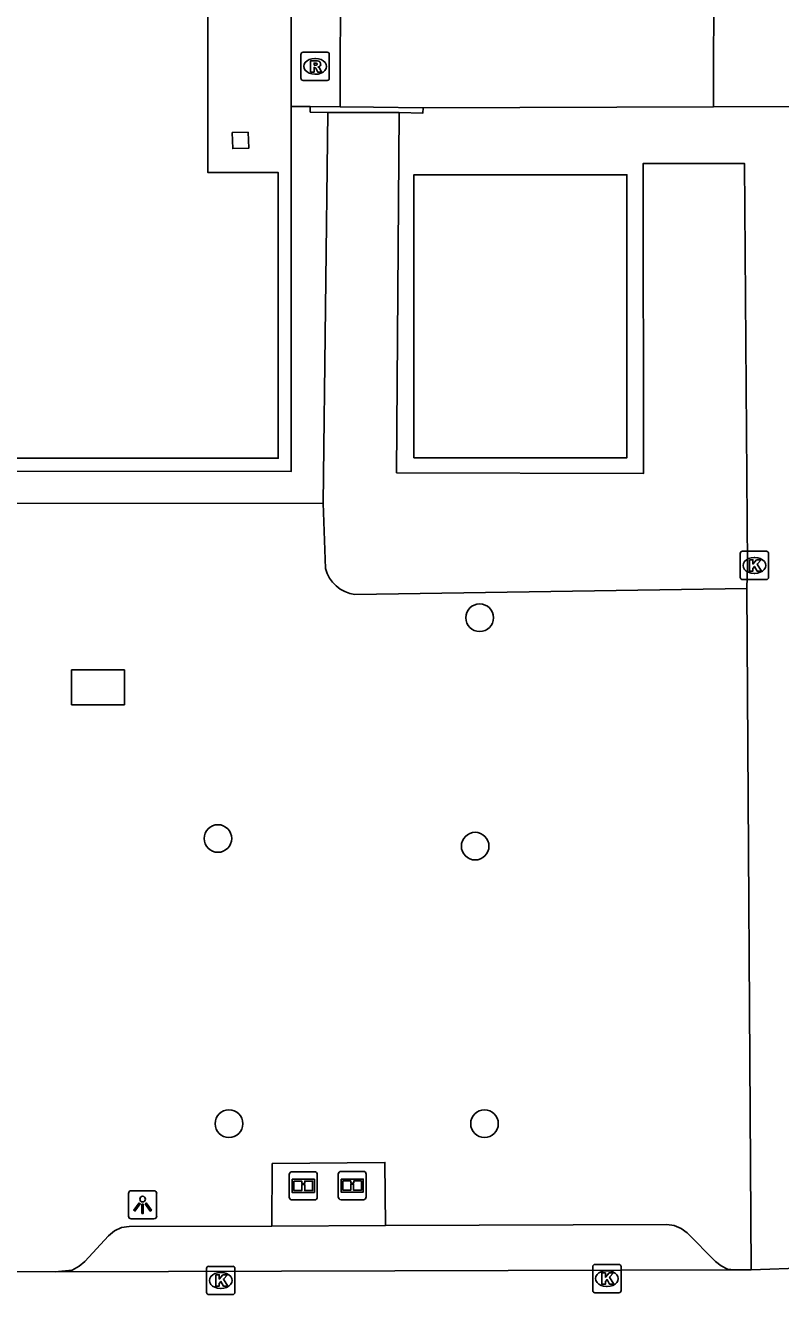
# Model space of a CAD drawing. Extents: x 161477 to 163040, y 383680 to 384868.
# Drawn here: x 162487.69 to 162514.4, y 384445.76 to 384490.67 of the extents above; entities that cross this region are included whole.
import ezdxf

# ---------------------------------------------------------------- set-up
doc = ezdxf.new("R2010")
doc.units = 0
for name, color, linetype in [('IMGEO_Boom', 7, 'Continuous'), ('IMGEO_Groenvoorziening', 7, 'Continuous'), ('IMGEO_Informatiebord', 7, 'Continuous'), ('IMGEO_Kolk', 7, 'Continuous'), ('IMGEO_Lichtpunt', 7, 'Continuous'), ('IMGEO_Muur', 7, 'Continuous'), ('IMGEO_Pand', 7, 'Continuous'), ('IMGEO_Parkeervlak_open', 7, 'Continuous'), ('IMGEO_Rijbaan_lokaal_open', 7, 'Continuous'), ('IMGEO_Rioolput', 7, 'Continuous'), ('IMGEO_Voetpad_gesloten', 7, 'Continuous'), ('IMGEO_Voetpad_halfverhard', 7, 'Continuous'), ('IMGEO_Voetpad_open', 7, 'Continuous')]:
    doc.layers.add(name, color=color, linetype=linetype)

msp = doc.modelspace()

# ---------------------------------------------------------------- linework, layer by layer
at = {"layer": 'IMGEO_Boom'}
for centre in [(162503.76, 384469.71), (162494.5, 384461.9), (162503.6, 384461.63), (162494.89, 384451.81), (162503.93, 384451.81)]:
    msp.add_circle(centre, 0.489, dxfattribs=at)
at = {"layer": 'IMGEO_Groenvoorziening'}
for points in [[(162498.227, 384473.767), (162498.302, 384471.457)], [(162499.346, 384470.531), (162513.213, 384470.742)]]:
    msp.add_lwpolyline(points, dxfattribs=at)
msp.add_arc((162499.514, 384471.772), 1.252, 194.5651, 262.2906, dxfattribs=at)
at = {"layer": 'IMGEO_Informatiebord'}
for p, q in [((162497.025, 384449.21), (162497.025, 384450.01)), ((162497.025, 384450.01), (162497.025, 384449.21)), ((162497.125, 384450.11), (162497.915, 384450.11)), ((162497.915, 384450.11), (162497.125, 384450.11)), ((162498.015, 384450.01), (162498.015, 384449.21)), ((162498.015, 384449.21), (162498.015, 384450.01)), ((162498.755, 384449.22), (162498.755, 384450.02)), ((162498.755, 384450.02), (162498.755, 384449.22)), ((162498.855, 384450.12), (162499.645, 384450.12)), ((162499.645, 384450.12), (162498.855, 384450.12)), ((162499.745, 384450.02), (162499.745, 384449.22)), ((162499.745, 384449.22), (162499.745, 384450.02)), ((162497.915, 384449.11), (162497.125, 384449.11)), ((162497.125, 384449.11), (162497.915, 384449.11)), ((162499.645, 384449.12), (162498.855, 384449.12)), ((162498.855, 384449.12), (162499.645, 384449.12))]:
    msp.add_line(p, q, dxfattribs=at)
for points in [[(162497.126, 384449.842), (162497.914, 384449.842), (162497.914, 384449.378), (162497.126, 384449.378), (162497.126, 384449.842)], [(162497.191, 384449.777), (162497.191, 384449.443), (162497.466, 384449.443), (162497.467, 384449.656), (162497.571, 384449.657), (162497.572, 384449.443), (162497.849, 384449.443), (162497.849, 384449.777), (162497.573, 384449.777), (162497.573, 384449.697), (162497.467, 384449.697), (162497.467, 384449.777), (162497.191, 384449.777)], [(162498.856, 384449.852), (162499.644, 384449.852), (162499.644, 384449.388), (162498.856, 384449.388), (162498.856, 384449.852)], [(162498.921, 384449.787), (162498.921, 384449.453), (162499.196, 384449.453), (162499.197, 384449.666), (162499.301, 384449.667), (162499.302, 384449.453), (162499.579, 384449.453), (162499.579, 384449.787), (162499.303, 384449.787), (162499.303, 384449.707), (162499.197, 384449.707), (162499.197, 384449.787), (162498.921, 384449.787)]]:
    msp.add_lwpolyline(points, dxfattribs=at)
for centre, start, end in [((162497.125, 384450.01), 90, 180), ((162497.125, 384450.01), 90, 180), ((162497.915, 384450.01), 0, 90), ((162497.915, 384450.01), 360, 90), ((162498.855, 384450.02), 90, 180), ((162498.855, 384450.02), 90, 180), ((162499.645, 384450.02), 0, 90), ((162499.645, 384450.02), 360, 90), ((162497.125, 384449.21), 180, 270), ((162497.125, 384449.21), 180, 270), ((162497.915, 384449.21), 270, 0), ((162497.915, 384449.21), 270, 0), ((162498.855, 384449.22), 180, 270), ((162498.855, 384449.22), 180, 270), ((162499.645, 384449.22), 270, 0), ((162499.645, 384449.22), 270, 0)]:
    msp.add_arc(centre, 0.1, start, end, dxfattribs=at)
at = {"layer": 'IMGEO_Kolk'}
for p, q in [((162512.979, 384471.135), (162512.979, 384471.987)), ((162513.054, 384472.061), (162513.906, 384472.061)), ((162513.98, 384471.987), (162513.98, 384471.135)), ((162513.467, 384471.841), (162513.492, 384471.841)), ((162513.906, 384471.061), (162513.054, 384471.061)), ((162513.49, 384471.281), (162513.465, 384471.281)), ((162494.176, 384446.762), (162495.028, 384446.762)), ((162507.761, 384445.902), (162507.761, 384446.754)), ((162507.836, 384446.828), (162508.688, 384446.828)), ((162508.762, 384446.754), (162508.762, 384445.902)), ((162494.101, 384445.836), (162494.101, 384446.688)), ((162494.589, 384446.542), (162494.614, 384446.542)), ((162495.102, 384446.688), (162495.102, 384445.836)), ((162508.249, 384446.608), (162508.274, 384446.608)), ((162494.612, 384445.982), (162494.587, 384445.982)), ((162508.272, 384446.048), (162508.247, 384446.048)), ((162495.028, 384445.762), (162494.176, 384445.762)), ((162508.688, 384445.828), (162507.836, 384445.828))]:
    msp.add_line(p, q, dxfattribs=at)
for points in [[(162512.979, 384471.135), (162512.979, 384471.987)], [(162513.054, 384472.061), (162513.906, 384472.061)], [(162513.98, 384471.987), (162513.98, 384471.135)], [(162513.3, 384471.761), (162513.423, 384471.761), (162513.423, 384471.61), (162513.553, 384471.761), (162513.717, 384471.761), (162513.571, 384471.61), (162513.724, 384471.361), (162513.572, 384471.361), (162513.487, 384471.525), (162513.423, 384471.458), (162513.423, 384471.361), (162513.3, 384471.361), (162513.3, 384471.761)], [(162513.906, 384471.061), (162513.054, 384471.061)], [(162494.176, 384446.762), (162495.028, 384446.762)], [(162507.761, 384445.902), (162507.761, 384446.754)], [(162507.836, 384446.828), (162508.688, 384446.828)], [(162508.762, 384446.754), (162508.762, 384445.902)], [(162494.101, 384445.836), (162494.101, 384446.688)], [(162494.422, 384446.462), (162494.545, 384446.462), (162494.545, 384446.311), (162494.675, 384446.462), (162494.839, 384446.462), (162494.693, 384446.311), (162494.846, 384446.062), (162494.694, 384446.062), (162494.609, 384446.226), (162494.545, 384446.159), (162494.545, 384446.062), (162494.422, 384446.062), (162494.422, 384446.462)], [(162495.102, 384446.688), (162495.102, 384445.836)], [(162508.082, 384446.528), (162508.205, 384446.528), (162508.205, 384446.377), (162508.335, 384446.528), (162508.499, 384446.528), (162508.353, 384446.377), (162508.506, 384446.128), (162508.354, 384446.128), (162508.269, 384446.292), (162508.205, 384446.225), (162508.205, 384446.128), (162508.082, 384446.128), (162508.082, 384446.528)], [(162495.028, 384445.762), (162494.176, 384445.762)], [(162508.688, 384445.828), (162507.836, 384445.828)]]:
    msp.add_lwpolyline(points, dxfattribs=at)
for centre, start, end in [((162513.056, 384471.985), 91.552, 178.448), ((162513.056, 384471.985), 91.552, 178.448), ((162513.904, 384471.985), 1.552, 88.448), ((162513.904, 384471.985), 1.552, 88.448), ((162513.056, 384471.137), 181.552, 268.448), ((162513.056, 384471.137), 181.552, 268.448), ((162513.904, 384471.137), 271.552, 358.448), ((162513.904, 384471.137), 271.552, 358.448), ((162494.178, 384446.686), 91.552, 178.448), ((162494.178, 384446.686), 91.552, 178.448), ((162495.026, 384446.686), 1.552, 88.448), ((162495.026, 384446.686), 1.552, 88.448), ((162507.838, 384446.752), 91.552, 178.448), ((162507.838, 384446.752), 91.552, 178.448), ((162508.686, 384446.752), 1.552, 88.448), ((162508.686, 384446.752), 1.552, 88.448), ((162507.838, 384445.904), 181.552, 268.448), ((162507.838, 384445.904), 181.552, 268.448), ((162508.686, 384445.904), 271.552, 358.448), ((162508.686, 384445.904), 271.552, 358.448), ((162494.178, 384445.838), 181.552, 268.448), ((162494.178, 384445.838), 181.552, 268.448), ((162495.026, 384445.838), 271.552, 358.448), ((162495.026, 384445.838), 271.552, 358.448)]:
    msp.add_arc(centre, 0.0765, start, end, dxfattribs=at)
for centre, major_axis, ratio, start_param, end_param in [((162513.466, 384471.561), (-0.387, 0.002), 0.722429, 4.712389, 7.853982), ((162513.491, 384471.561), (-0.39, 0.002), 0.717154, 1.570796, 4.712389), ((162494.588, 384446.262), (-0.387, 0.002), 0.722429, 4.712389, 7.853982), ((162494.613, 384446.262), (-0.39, 0.002), 0.717154, 1.570796, 4.712389), ((162508.248, 384446.328), (-0.387, 0.002), 0.722429, 4.712389, 7.853982), ((162508.273, 384446.328), (-0.39, 0.002), 0.717154, 1.570796, 4.712389)]:
    msp.add_ellipse(centre, major_axis=major_axis, ratio=ratio, start_param=start_param, end_param=end_param, dxfattribs=at)
at = {"layer": 'IMGEO_Lichtpunt'}
for p, q in [((162491.337, 384449.343), (162491.337, 384448.536)), ((162491.337, 384449.343), (162491.337, 384448.536)), ((162492.239, 384449.438), (162491.431, 384449.438)), ((162492.239, 384449.438), (162491.431, 384449.438)), ((162492.333, 384448.536), (162492.333, 384449.343)), ((162492.333, 384448.536), (162492.333, 384449.343)), ((162491.431, 384448.442), (162492.239, 384448.442)), ((162491.431, 384448.442), (162492.239, 384448.442))]:
    msp.add_line(p, q, dxfattribs=at)
for points in [[(162491.711, 384449.007), (162491.75, 384448.979), (162491.562, 384448.717), (162491.524, 384448.744), (162491.711, 384449.007)], [(162491.923, 384448.979), (162491.961, 384449.006), (162492.148, 384448.744), (162492.109, 384448.716), (162491.923, 384448.979)], [(162491.813, 384448.959), (162491.86, 384448.959), (162491.86, 384448.637), (162491.813, 384448.637), (162491.813, 384448.959)]]:
    msp.add_lwpolyline(points, dxfattribs=at)
msp.add_circle((162491.836, 384449.141), 0.0994, dxfattribs=at)
for centre, start, end in [((162491.431, 384449.343), 90, 180), ((162491.431, 384449.343), 90, 180), ((162492.239, 384449.343), 0, 90), ((162492.239, 384449.343), 0, 90), ((162491.431, 384448.536), 180, 270), ((162491.431, 384448.536), 180, 270), ((162492.239, 384448.536), 270, 0), ((162492.239, 384448.536), 270, 360)]:
    msp.add_arc(centre, 0.0946, start, end, dxfattribs=at)
at = {"layer": 'IMGEO_Muur'}
for points in [[(162497.767, 384487.8), (162497.764, 384487.6), (162498.387, 384487.593)], [(162498.824, 384487.788), (162497.767, 384487.8)], [(162498.824, 384487.788), (162500, 384487.774), (162501.756, 384487.753)], [(162500.91, 384487.586), (162501.751, 384487.566), (162501.756, 384487.753)], [(162500.91, 384487.586), (162500, 384487.584), (162499.234, 384487.583), (162498.387, 384487.593)]]:
    msp.add_lwpolyline(points, dxfattribs=at)
at = {"layer": 'IMGEO_Pand'}
for points in [[(162496.624, 384495.19), (162494.144, 384495.19), (162494.147, 384487.804), (162494.148, 384485.464), (162496.628, 384485.466), (162496.636, 384475.356), (162454.274, 384475.352), (162454.279, 384485.463), (162456.759, 384485.461), (162456.756, 384487.762)], [(162495.574, 384486.89), (162495.589, 384486.324), (162495.023, 384486.309), (162495.008, 384486.875), (162495.574, 384486.89)], [(162501.434, 384475.374), (162501.433, 384485.383), (162508.966, 384485.383), (162508.967, 384475.374), (162501.434, 384475.374)]]:
    msp.add_lwpolyline(points, dxfattribs=at)
at = {"layer": 'IMGEO_Parkeervlak_open'}
for points in [[(162496.407, 384448.188), (162491.364, 384448.17), (162491.094, 384448.131), (162490.843, 384448.021), (162490.632, 384447.847), (162489.796, 384446.939), (162489.59, 384446.769), (162489.346, 384446.631), (162488.746, 384446.568)], [(162512.779, 384446.634), (162512.532, 384446.659), (162512.298, 384446.774), (162512.098, 384446.93), (162511.097, 384447.942), (162510.888, 384448.103), (162510.644, 384448.205), (162510.383, 384448.238), (162500.432, 384448.203)]]:
    msp.add_lwpolyline(points, dxfattribs=at)
at = {"layer": 'IMGEO_Rijbaan_lokaal_open'}
for points in [[(162497.086, 384487.801), (162497.086, 384492.919)], [(162512.027, 384487.786), (162512.043, 384492.799), (162498.842, 384492.755), (162498.824, 384487.788)], [(162497.086, 384487.801), (162497.767, 384487.8)], [(162517.088, 384487.796), (162516.643, 384487.801), (162512.027, 384487.786)], [(162513.361, 384446.636), (162517.301, 384446.783)], [(162450.332, 384446.614), (162488.746, 384446.568)], [(162488.746, 384446.568), (162512.779, 384446.634)], [(162512.779, 384446.634), (162513.361, 384446.636)]]:
    msp.add_lwpolyline(points, dxfattribs=at)
at = {"layer": 'IMGEO_Rioolput'}
for p, q in [((162497.439, 384488.794), (162497.439, 384489.646)), ((162497.514, 384489.72), (162498.366, 384489.72)), ((162497.927, 384489.5), (162497.952, 384489.5)), ((162498.44, 384489.646), (162498.44, 384488.794)), ((162498.366, 384488.72), (162497.514, 384488.72)), ((162497.95, 384488.94), (162497.925, 384488.94))]:
    msp.add_line(p, q, dxfattribs=at)
for points in [[(162497.439, 384488.794), (162497.439, 384489.646)], [(162497.514, 384489.72), (162498.366, 384489.72)], [(162498.028, 384489.418), (162497.776, 384489.42), (162497.776, 384489.02)], [(162498.44, 384489.646), (162498.44, 384488.794)], [(162497.776, 384489.02), (162497.9, 384489.02), (162497.9, 384489.182), (162497.911, 384489.182)], [(162497.954, 384489.339), (162497.9, 384489.339), (162497.9, 384489.258)], [(162497.9, 384489.258), (162497.952, 384489.258)], [(162497.958, 384489.153), (162498.029, 384489.02), (162498.169, 384489.02), (162498.104, 384489.146)], [(162498.366, 384488.72), (162497.514, 384488.72)]]:
    msp.add_lwpolyline(points, dxfattribs=at)
for centre, radius, start, end in [((162497.516, 384489.644), 0.0765, 91.552, 178.448), ((162497.516, 384489.644), 0.0765, 91.552, 178.448), ((162498.027, 384489.308), 0.109, 350.3612, 89.416), ((162498.364, 384489.644), 0.0765, 1.552, 88.448), ((162498.364, 384489.644), 0.0765, 1.552, 88.448), ((162497.91, 384489.129), 0.0533, 26.0293, 88.6989), ((162497.936, 384489.447), 0.19, 274.7715, 282.9687), ((162497.96, 384489.243), 0.0964, 77.0061, 93.1865), ((162497.974, 384489.3), 0.0378, 276.6634, 79.6772), ((162498.025, 384489.308), 0.112, 277.5842, 350.9817), ((162498.009, 384489.093), 0.108, 29.5134, 73.7905), ((162497.516, 384488.796), 0.0765, 181.552, 268.448), ((162497.516, 384488.796), 0.0765, 181.552, 268.448), ((162498.364, 384488.796), 0.0765, 271.552, 358.448), ((162498.364, 384488.796), 0.0765, 271.552, 358.448)]:
    msp.add_arc(centre, radius, start, end, dxfattribs=at)
for centre, major_axis, ratio, start_param, end_param in [((162497.926, 384489.22), (-0.387, 0.002), 0.722429, 4.712389, 7.853982), ((162497.951, 384489.22), (-0.39, 0.002), 0.717154, 1.570796, 4.712389)]:
    msp.add_ellipse(centre, major_axis=major_axis, ratio=ratio, start_param=start_param, end_param=end_param, dxfattribs=at)
at = {"layer": 'IMGEO_Voetpad_gesloten'}
msp.add_lwpolyline([(162491.194, 384467.864), (162489.324, 384467.863), (162489.324, 384466.631), (162491.194, 384466.632), (162491.194, 384467.864)], dxfattribs=at)
at = {"layer": 'IMGEO_Voetpad_halfverhard'}
for points in [[(162453.808, 384487.393), (162453.808, 384474.909), (162497.086, 384474.88), (162497.086, 384487.801)], [(162498.387, 384487.593), (162498.227, 384473.767)], [(162498.227, 384473.767), (162459.314, 384473.738)]]:
    msp.add_lwpolyline(points, dxfattribs=at)
at = {"layer": 'IMGEO_Voetpad_open'}
for points in [[(162501.756, 384487.753), (162512.027, 384487.786)], [(162513.213, 384470.742), (162513.233, 384471.563), (162513.128, 384485.782), (162509.548, 384485.786), (162509.56, 384474.819), (162500.823, 384474.839), (162500.91, 384487.586)], [(162513.213, 384470.742), (162513.361, 384446.636)], [(162500.432, 384448.203), (162500.406, 384450.439), (162496.422, 384450.396), (162496.407, 384448.188)], [(162496.407, 384448.188), (162500.432, 384448.203)]]:
    msp.add_lwpolyline(points, dxfattribs=at)

doc.saveas('drawing.dxf')
